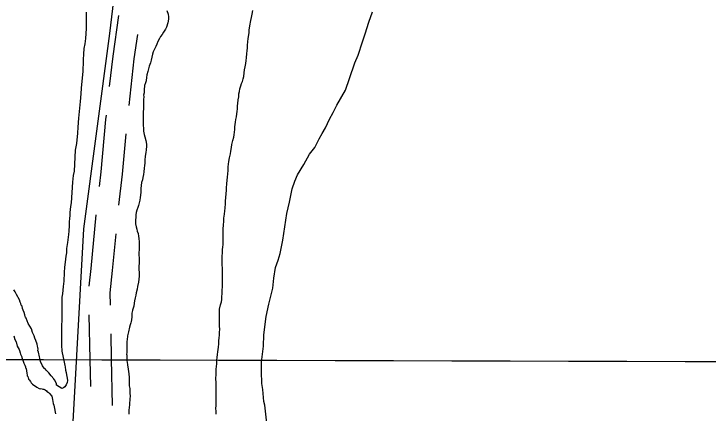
# Model space of a CAD drawing. Extents: x 3172231 to 3210228, y 940198 to 965780.
# Drawn here: x 3177784 to 3178754, y 957778 to 958335 of the extents above; entities that cross this region are included whole.
import ezdxf

# ---------------------------------------------------------------- set-up
doc = ezdxf.new("R2010")
doc.units = 0
for name, color, linetype in [('V-GRID-MAJR', 7, 'Continuous'), ('V-ROAD-CNTR', 7, 'Continuous'), ('V-SITE-VEGE', 7, 'Continuous'), ('V-TOPO-SHOR', 7, 'Continuous')]:
    doc.layers.add(name, color=color, linetype=linetype)

msp = doc.modelspace()

# ---------------------------------------------------------------- linework, layer by layer
at = {"layer": 'V-GRID-MAJR'}
msp.add_spline([(3176521.954, 957856.218), (3181737.509, 957841.425), (3186953.067, 957827.391), (3192168.626, 957814.116), (3197384.187, 957801.599), (3202599.75, 957789.841), (3207815.315, 957778.841), (3207815.316, 957778.841)], degree=3, dxfattribs=at)
at = {"layer": 'V-ROAD-CNTR'}
for points in [[(3177930.421, 958332.527), (3177922.421, 958275.678), (3177917.707, 958233.349)], [(3177957.03, 958306.327), (3177952.189, 958271.926), (3177944.965, 958207.067)], [(3177913.279, 958193.595), (3177912.589, 958187.397), (3177905.934, 958114.491), (3177903.561, 958094.074)], [(3177940.877, 958167.279), (3177935.776, 958111.395), (3177930.71, 958067.805)], [(3177899.021, 958054.333), (3177891.717, 957979.56), (3177889.175, 957954.834)], [(3177926.593, 958028.019), (3177921.567, 957976.568), (3177918.373, 957945.498), (3177918.769, 957928.453)], [(3177889.076, 957914.891), (3177890.521, 957852.753), (3177891.246, 957814.915)], [(3177919.699, 957888.464), (3177920.515, 957853.389), (3177921.758, 957788.486)]]:
    msp.add_lwpolyline(points, dxfattribs=at)
at = {"layer": 'V-SITE-VEGE'}
for p, q in [((3177885.455, 958337.224), (3177885.253, 958314.542)), ((3177885.253, 958314.542), (3177884.388, 958300.743)), ((3177884.388, 958300.743), (3177883.334, 958293.106)), ((3177883.334, 958293.106), (3177882.285, 958286.456)), ((3177882.267, 958284.24), (3177881.497, 958280.796)), ((3177882.285, 958286.456), (3177882.267, 958284.24)), ((3177881.497, 958280.796), (3177881.388, 958268.712)), ((3177881.388, 958268.712), (3177880.526, 958255.161)), ((3177880.526, 958255.161), (3177878.582, 958231.015)), ((3177877.775, 958223.378), (3177877.183, 958212.534)), ((3177878.582, 958231.015), (3177877.775, 958223.378)), ((3177877.183, 958212.534), (3177874.754, 958189.131)), ((3177874.754, 958189.131), (3177873.655, 958176.567)), ((3177873.655, 958176.567), (3177873.085, 958168.19)), ((3177873.085, 958168.19), (3177871.726, 958153.899)), ((3177871.726, 958153.899), (3177870.161, 958144.544)), ((3177870.161, 958144.544), (3177868.418, 958115.219)), ((3177867.38, 958109.308), (3177866.309, 958099.949)), ((3177868.418, 958115.219), (3177867.38, 958109.308)), ((3177866.309, 958099.949), (3177864.572, 958071.363)), ((3177864.572, 958071.363), (3177863.54, 958066.194)), ((3177863.54, 958066.194), (3177862.722, 958057.817)), ((3177861.914, 958049.935), (3177861.617, 958044.266)), ((3177862.434, 958052.89), (3177861.914, 958049.935)), ((3177862.722, 958057.817), (3177862.434, 958052.89)), ((3177861.572, 958039.336), (3177861.256, 958031.695)), ((3177861.617, 958044.266), (3177861.572, 958039.336)), ((3177861.256, 958031.695), (3177860.472, 958026.77)), ((3177859.669, 958019.626), (3177859.388, 958015.932)), ((3177860.472, 958026.77), (3177859.669, 958019.626)), ((3177859.388, 958015.932), (3177858.078, 958007.314)), ((3177857.779, 958001.397), (3177857, 957996.965)), ((3177858.078, 958007.314), (3177857.779, 958001.397)), ((3177857, 957996.965), (3177855.937, 957988.593)), ((3177855.131, 957981.204), (3177854.817, 957973.809)), ((3177855.937, 957988.593), (3177855.131, 957981.204)), ((3177854.817, 957973.809), (3177853.971, 957961.981)), ((3177853.971, 957961.981), (3177853.162, 957954.344)), ((3177853.162, 957954.344), (3177852.333, 957944.242)), ((3177786.164, 957947.002), (3177784.362, 957949.572)), ((3177787.956, 957943.336), (3177786.164, 957947.002)), ((3177792.267, 957935.634), (3177787.956, 957943.336)), ((3177852.333, 957944.242), (3177851.549, 957939.318)), ((3177792.972, 957932.705), (3177792.267, 957935.634)), ((3177794.049, 957930.506), (3177792.972, 957932.705)), ((3177851.549, 957939.318), (3177851.26, 957907.267)), ((3177794.758, 957928.31), (3177794.049, 957930.506)), ((3177795.839, 957926.84), (3177794.758, 957928.31)), ((3177796.539, 957923.549), (3177795.839, 957926.84)), ((3177797.25, 957921.351), (3177796.539, 957923.549)), ((3177798.682, 957918.056), (3177797.25, 957921.351)), ((3177799.746, 957914.759), (3177798.682, 957918.056)), ((3177800.093, 957912.565), (3177799.746, 957914.759)), ((3177800.816, 957911.83), (3177800.093, 957912.565)), ((3177801.534, 957910.364), (3177800.816, 957911.83)), ((3177804.383, 957902.671), (3177801.534, 957910.364)), ((3177851.26, 957907.267), (3177850.949, 957900.119)), ((3177809.063, 957895.329), (3177804.383, 957902.671)), ((3177810.48, 957890.205), (3177809.063, 957895.329)), ((3177850.949, 957900.119), (3177850.75, 957877.929)), ((3177784.245, 957885.708), (3177785.312, 957882.414)), ((3177812.624, 957885.441), (3177810.48, 957890.205)), ((3177813.693, 957882.513), (3177812.624, 957885.441)), ((3177785.312, 957882.414), (3177785.3, 957881.319)), ((3177785.3, 957881.319), (3177787.454, 957877.284)), ((3177787.454, 957877.284), (3177789.224, 957871.062)), ((3177815.125, 957879.213), (3177813.693, 957882.513)), ((3177816.901, 957873.723), (3177815.125, 957879.213)), ((3177850.75, 957877.929), (3177850.946, 957872.502)), ((3177789.224, 957871.062), (3177791.741, 957866.659)), ((3177791.741, 957866.659), (3177792.091, 957865.197)), ((3177792.091, 957865.197), (3177793.156, 957861.904)), ((3177817.243, 957871.165), (3177816.901, 957873.723)), ((3177817.955, 957869.334), (3177817.243, 957871.165)), ((3177817.92, 957865.318), (3177818.297, 957866.774)), ((3177818.627, 957862.756), (3177817.92, 957865.318)), ((3177818.297, 957866.774), (3177817.955, 957869.334)), ((3177850.946, 957872.502), (3177851.614, 957864.359)), ((3177851.614, 957864.359), (3177854.68, 957848.799)), ((3177793.156, 957861.904), (3177793.506, 957860.073)), ((3177793.506, 957860.073), (3177795.298, 957856.407)), ((3177795.298, 957856.407), (3177795.288, 957855.313)), ((3177795.288, 957855.313), (3177798.501, 957847.252)), ((3177820.028, 957856.173), (3177818.627, 957862.756)), ((3177820.741, 957854.343), (3177820.028, 957856.173)), ((3177798.501, 957847.252), (3177799.939, 957844.684)), ((3177821.797, 957849.952), (3177820.741, 957854.343)), ((3177824.298, 957843.724), (3177821.797, 957849.952)), ((3177854.68, 957848.799), (3177855.376, 957844.107)), ((3177799.939, 957844.684), (3177800.646, 957842.122)), ((3177800.646, 957842.122), (3177800.635, 957841.026)), ((3177800.635, 957841.026), (3177800.998, 957840.66)), ((3177800.998, 957840.66), (3177801.356, 957839.927)), ((3177801.356, 957839.927), (3177802.393, 957833.346)), ((3177825.377, 957842.253), (3177824.298, 957843.724)), ((3177827.184, 957840.047), (3177825.377, 957842.253)), ((3177827.906, 957839.31), (3177827.184, 957840.047)), ((3177829.35, 957837.473), (3177827.906, 957839.31)), ((3177831.163, 957835.997), (3177829.35, 957837.473)), ((3177833.334, 957833.787), (3177831.163, 957835.997)), ((3177855.376, 957844.107), (3177855.851, 957842.132)), ((3177855.851, 957842.132), (3177856.55, 957837.438)), ((3177856.55, 957837.438), (3177857.263, 957834.475)), ((3177802.393, 957833.346), (3177803.099, 957830.784)), ((3177803.099, 957830.784), (3177803.089, 957829.691)), ((3177803.089, 957829.691), (3177803.81, 957828.589)), ((3177803.81, 957828.589), (3177804.158, 957826.76)), ((3177804.158, 957826.76), (3177804.881, 957826.025)), ((3177804.881, 957826.025), (3177804.871, 957824.929)), ((3177836.582, 957829.744), (3177833.334, 957833.787)), ((3177840.197, 957825.695), (3177836.582, 957829.744)), ((3177840.913, 957824.229), (3177840.197, 957825.695)), ((3177857.263, 957834.475), (3177857.727, 957831.264)), ((3177857.727, 957831.264), (3177858.915, 957826.322)), ((3177858.915, 957826.322), (3177859.378, 957823.113)), ((3177804.871, 957824.929), (3177805.596, 957824.194)), ((3177805.596, 957824.194), (3177807.398, 957821.622)), ((3177807.398, 957821.622), (3177808.475, 957819.787)), ((3177808.475, 957819.787), (3177810.652, 957818.308)), ((3177810.652, 957818.308), (3177816.452, 957813.874)), ((3177841.636, 957823.491), (3177840.913, 957824.229)), ((3177844.145, 957818.359), (3177841.636, 957823.491)), ((3177844.133, 957816.899), (3177844.145, 957818.359)), ((3177851.391, 957812.088), (3177844.133, 957816.899)), ((3177857.598, 957816.964), (3177855.604, 957814.515)), ((3177858.862, 957820.405), (3177857.598, 957816.964)), ((3177859.378, 957823.113), (3177858.862, 957820.405)), ((3177816.452, 957813.874), (3177819.725, 957812.021)), ((3177819.725, 957812.021), (3177821.543, 957811.64)), ((3177821.543, 957811.64), (3177822.641, 957811.994)), ((3177822.641, 957811.994), (3177824.824, 957811.244)), ((3177824.824, 957811.244), (3177826.282, 957811.23)), ((3177826.282, 957811.23), (3177827.009, 957810.495)), ((3177827.009, 957810.495), (3177828.101, 957810.12)), ((3177828.101, 957810.12), (3177829.911, 957808.641)), ((3177829.911, 957808.641), (3177830.999, 957807.538)), ((3177830.999, 957807.538), (3177832.089, 957807.165)), ((3177832.089, 957807.165), (3177833.541, 957806.057)), ((3177833.541, 957806.057), (3177834.259, 957804.955)), ((3177853.865, 957813.053), (3177851.391, 957812.088)), ((3177855.604, 957814.515), (3177853.865, 957813.053)), ((3177834.259, 957804.955), (3177837.512, 957801.275)), ((3177837.512, 957801.275), (3177838.265, 957796.71)), ((3177838.265, 957796.71), (3177839.47, 957791.053)), ((3177839.47, 957791.053), (3177840.08, 957788.956)), ((3177840.08, 957788.956), (3177840.897, 957786.648)), ((3177840.897, 957786.648), (3177842.687, 957776.592))]:
    msp.add_line(p, q, dxfattribs=at)
for points in [[(3178133.642, 957793.849), (3178132.346, 957810.497), (3178130.978, 957819.189), (3178130.402, 957835.833), (3178130.519, 957848.852), (3178132.893, 957871.255), (3178133.759, 957887.162), (3178136.878, 957912.446), (3178140.65, 957929.777), (3178145.918, 957952.153), (3178147.487, 957965.883), (3178149.795, 957981.052), (3178153.502, 957991.147), (3178156.479, 958000.523), (3178160.264, 958019.297), (3178165.661, 958056.138), (3178169.419, 958072.016), (3178173.205, 958090.792), (3178176.918, 958101.61), (3178180.613, 958110.257), (3178189.424, 958124.644), (3178197.509, 958139.037), (3178204.825, 958148.376), (3178210.725, 958160.621), (3178215.128, 958167.813), (3178219.541, 958175.731), (3178225.438, 958187.974), (3178230.584, 958197.331), (3178235.739, 958207.414), (3178247.501, 958228.285), (3178253.438, 958244.867), (3178260.866, 958266.503), (3178265.304, 958277.314), (3178271.258, 958296.065), (3178274.973, 958306.883), (3178280.185, 958323.474), (3178285.378, 958337.894)], [(3178139.735, 957747.498), (3178135.043, 957788.772), (3178133.642, 957793.849)]]:
    msp.add_lwpolyline(points, dxfattribs=at)
at = {"layer": 'V-TOPO-SHOR'}
for points in [[(3177808.202, 956282.053), (3177812.179, 956447.896), (3177807.433, 956692.228), (3177816.725, 956843.791), (3177827.712, 956959.682), (3177844.128, 957107.661), (3177851.861, 957350.179), (3177861.091, 957476.775), (3177867.155, 957765.665), (3177882.088, 958034.915), (3177918.429, 958307.68), (3177947.567, 958551.928), (3178014.764, 959042.187), (3178022.034, 959097.453), (3177990.141, 959181.35), (3178008.234, 959286.523), (3178047.742, 959396.994), (3178094.356, 959496.747), (3178119.446, 959546.619), (3178133.681, 959574.683)], [(3177998.091, 958339.538), (3177999.717, 958334.295), (3178000.313, 958330.736), (3178000.283, 958327.39), (3177999.613, 958322.585), (3177997.675, 958316.537), (3177996.395, 958313.621), (3177993.43, 958309.463), (3177991.308, 958306.137), (3177989.402, 958303.434), (3177987.704, 958300.522), (3177985.363, 958296.151), (3177984.075, 958292.397), (3177982.793, 958289.481), (3177981.093, 958286.36), (3177978.963, 958281.987), (3177977.886, 958278.649), (3177977.013, 958274.684), (3177976.35, 958270.508), (3177975.27, 958266.752), (3177973.343, 958261.749), (3177972.475, 958258.204), (3177971.396, 958254.448), (3177970.099, 958249.858), (3177969.647, 958246.098), (3177968.983, 958241.92), (3177968.977, 958241.294), (3177968.328, 958238.789), (3177967.037, 958235.037), (3177966.566, 958228.977), (3177966.319, 958224.795), (3177965.661, 958221.455), (3177965.854, 958219.571), (3177965.604, 958214.973), (3177965.571, 958211.417), (3177965.53, 958206.816), (3177965.489, 958202.216)], [(3178109.394, 958273.707), (3178109.863, 958279.559), (3178110.107, 958283.323), (3178110.559, 958287.292), (3178110.803, 958291.054), (3178111.055, 958295.863), (3178111.516, 958300.458), (3178112.841, 958308.394), (3178113.295, 958312.363), (3178114.182, 958318.004), (3178115.505, 958325.729), (3178116.169, 958329.698), (3178117.049, 958334.707), (3178118.35, 958339.716)], [(3178067.965, 957851.61), (3178068.415, 957855.162), (3178068.663, 957859.551), (3178069.116, 957863.311), (3178069.564, 957866.653), (3178070.011, 957869.786), (3178070.678, 957874.382), (3178070.683, 957874.8), (3178070.715, 957878.564), (3178071.381, 957882.74), (3178071.414, 957886.297), (3178071.655, 957890.06), (3178071.905, 957894.657), (3178071.528, 957899.261), (3178071.565, 957903.236), (3178071.606, 957907.836), (3178071.428, 957911.394), (3178071.465, 957915.367), (3178071.709, 957919.34), (3178071.741, 957922.893), (3178072.841, 957928.949), (3178074.342, 957933.119), (3178074.789, 957936.252), (3178075.033, 957940.223), (3178075.487, 957944.192), (3178075.524, 957948.374), (3178075.583, 957954.858), (3178075.624, 957959.458), (3178075.651, 957962.596), (3178075.682, 957965.942), (3178075.93, 957970.331), (3178075.755, 957974.097), (3178075.77, 957975.77), (3178075.606, 957980.792), (3178075.426, 957983.93), (3178075.471, 957988.949), (3178075.499, 957992.296), (3178075.536, 957996.478), (3178075.792, 958001.704), (3178076.04, 958005.884), (3178076.489, 958009.227), (3178076.732, 958013.2), (3178076.769, 958017.382), (3178076.806, 958021.355), (3178076.874, 958028.883), (3178076.921, 958034.112), (3178077.4, 958041.01), (3178077.644, 958044.772), (3178077.9, 958049.996), (3178078.784, 958055.427), (3178079.241, 958059.814), (3178079.487, 958063.787), (3178080.173, 958070.472), (3178080.21, 958074.445), (3178080.239, 958077.583), (3178080.718, 958084.48), (3178081.377, 958088.03), (3178081.623, 958092.212), (3178082.092, 958097.854), (3178082.555, 958102.66), (3178082.592, 958106.842), (3178083.055, 958111.858), (3178083.513, 958116.456), (3178083.765, 958121.262), (3178084.218, 958125.023), (3178084.881, 958128.992), (3178085.762, 958134.001), (3178086.86, 958139.639), (3178087.517, 958143.188), (3178088.404, 958148.62), (3178089.067, 958152.796), (3178090.372, 958158.223), (3178091.46, 958163.021), (3178091.906, 958166.155), (3178092.565, 958169.706), (3178093.02, 958173.675), (3178093.262, 958177.228), (3178093.948, 958183.915), (3178094.609, 958187.673), (3178095.269, 958191.222), (3178095.723, 958195.4), (3178096.172, 958198.742), (3178096.623, 958202.296), (3178096.87, 958206.685), (3178097.108, 958209.82), (3178097.784, 958215.042), (3178098.445, 958219.009), (3178098.693, 958223.4), (3178099.35, 958226.741), (3178100.219, 958230.079), (3178101.509, 958234.251), (3178102.377, 958237.589), (3178103.657, 958240.505), (3178104.735, 958244.05), (3178105.394, 958247.599), (3178106.068, 958252.824), (3178106.525, 958257.002), (3178107.397, 958261.178), (3178108.276, 958265.769), (3178108.73, 958269.74), (3178109.394, 958273.707)], [(3177965.489, 958202.216), (3177965.034, 958198.245), (3177965.008, 958195.109), (3177964.963, 958190.09), (3177965.141, 958186.532), (3177964.895, 958182.561), (3177964.862, 958179.006), (3177965.249, 958175.446), (3177965.628, 958171.051), (3177966.425, 958166.652), (3177967.232, 958163.3), (3177968.651, 958158.268), (3177969.653, 958153.238), (3177969.624, 958150.1), (3177969.159, 958145.087), (3177968.709, 958141.327), (3177967.826, 958136.104), (3177967.361, 958130.882), (3177967.111, 958126.491), (3177967.082, 958123.353), (3177966.63, 958119.384), (3177965.747, 958114.373), (3177965.505, 958110.611), (3177964.422, 958106.437), (3177963.976, 958103.304), (3177962.898, 958099.758), (3177962.233, 958095.581), (3177961.776, 958091.403), (3177961.52, 958086.176), (3177961.483, 958081.994), (3177961.035, 958078.443), (3177960.164, 958074.896), (3177958.428, 958067.591), (3177957.561, 958064.461), (3177956.275, 958060.916), (3177955.411, 958057.789), (3177954.756, 958054.655), (3177954.725, 958051.1), (3177954.477, 958046.92), (3177954.43, 958041.692), (3177955.02, 958037.503), (3177956.04, 958034.567), (3177956.64, 958031.425), (3177957.864, 958028.275), (3177958.46, 958024.716), (3177959.058, 958021.363), (3177959.642, 958016.548), (3177959.402, 958012.995), (3177959.37, 958009.44), (3177959.548, 958005.882), (3177959.087, 958001.287), (3177959.058, 957997.94), (3177959.445, 957994.59), (3177959.615, 957990.197), (3177959.376, 957986.643), (3177959.134, 957983.09), (3177959.099, 957979.326), (3177959.249, 957972.633), (3177959.214, 957968.66), (3177958.966, 957964.478), (3177958.303, 957960.302), (3177957.203, 957954.246), (3177956.541, 957950.488), (3177955.452, 957945.687), (3177954.586, 957942.347), (3177953.713, 957938.382), (3177953.052, 957934.413), (3177952.603, 957931.282), (3177951.731, 957927.106), (3177950.866, 957923.977), (3177950.004, 957921.265), (3177950.002, 957921.056), (3177949.341, 957917.089), (3177949.085, 957911.863), (3177948.841, 957908.1), (3177948.192, 957905.596), (3177947.966, 957903.925), (3177946.893, 957900.797), (3177946.027, 957897.459), (3177944.296, 957890.991), (3177943.203, 957885.562), (3177942.525, 957879.922), (3177942.298, 957878.042), (3177942.281, 957876.16), (3177942.234, 957870.931), (3177941.99, 957867.169), (3177941.956, 957863.196), (3177942.152, 957861.939), (3177941.927, 957860.058), (3177942.123, 957858.592), (3177942.095, 957855.457), (3177942.287, 957853.572), (3177942.261, 957850.646), (3177942.664, 957848.969), (3177943.047, 957844.991), (3177944.04, 957839.126), (3177944.636, 957835.564), (3177945.025, 957832.425), (3177945.4, 957827.612), (3177945.329, 957819.455), (3177945.296, 957815.9)], [(3178066.869, 957776.119), (3178066.906, 957780.301), (3178066.732, 957784.067), (3178066.771, 957788.249), (3178066.812, 957792.851), (3178066.855, 957797.66), (3178067.094, 957801.213), (3178067.123, 957804.351), (3178067.158, 957808.115), (3178066.982, 957811.881), (3178067.017, 957815.854), (3178066.853, 957820.876), (3178066.683, 957825.269), (3178066.746, 957832.38), (3178066.779, 957835.935), (3178067.019, 957839.279), (3178067.254, 957842.415), (3178067.715, 957847.011), (3178067.965, 957851.61)], [(3177945.296, 957815.9), (3177946.308, 957812.125), (3177946.457, 957805.432), (3177946.631, 957801.457), (3177946.596, 957797.693), (3177946.365, 957795.184), (3177946.131, 957792.468), (3177946.123, 957791.424), (3177945.894, 957789.124), (3177945.441, 957785.364), (3177944.989, 957781.604), (3177944.978, 957780.557), (3177945.15, 957776.373)]]:
    msp.add_lwpolyline(points, dxfattribs=at)

doc.saveas('drawing.dxf')
